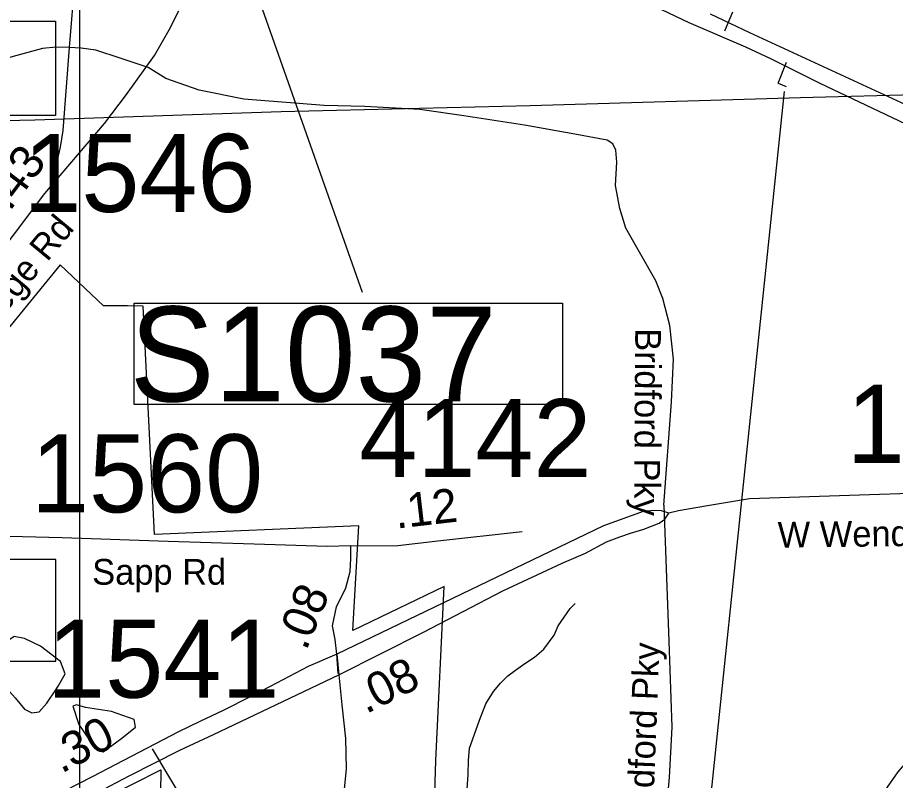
# Model space of a CAD drawing. Extents: x 1662474 to 1856135, y 779280 to 917889.
# Drawn here: x 1730808 to 1734047, y 839326 to 842140 of the extents above; entities that cross this region are included whole.
import ezdxf

# ---------------------------------------------------------------- set-up
doc = ezdxf.new("R2010")
doc.units = 0
for name, color, linetype in [('Cogo Default Point CELL', 7, 'Continuous'), ('Exist Boundary Political City Limit New', 7, 'Continuous'), ('Exist Hydrographic Misc Water Feature', 7, 'Continuous'), ('Exist Hydrographic Pond Under 1500 Sq Ft', 7, 'Continuous'), ('Exist Road Non-System Type 51', 7, 'Continuous'), ('Exist Road Non-System Type 51 Label', 7, 'Continuous'), ('Exist Road Primary Interstate Divided Center Attributed', 7, 'Continuous'), ('Exist Road Primary Interstate Structure Cantilever Sign Number Label', 7, 'Continuous'), ('Exist Road Primary Interstate Structure Ovrhead Sign CELL', 7, 'Continuous'), ('Exist Road Primary Interstate Structure Standard Bridge Number Label', 7, 'Continuous'), ('Exist Road Secondary Mileage Tenths English Label', 7, 'Continuous'), ('Exist Road Secondary Type 51 Attributed', 7, 'Continuous'), ('Exist Road Secondary Type 51 Divided Attributed', 7, 'Continuous'), ('Exist Road Secondary Type 51 Label', 7, 'Continuous'), ('Exist Road Secondary Type 51 Undivided 4 Lane Attributed', 7, 'Continuous'), ('Exist Utilities Electrical Transmission Line', 7, 'Continuous'), ('Map Preparation Boundary City Limit Buffer Line', 7, 'Continuous'), ('Map Preparation Inset Cut Line', 7, 'Continuous'), ('Prop DGN Element Guardrail', 7, 'Continuous'), ('Prop Horizontal Alignment Curve and Spiral Data', 7, 'Continuous')]:
    doc.layers.add(name, color=color, linetype=linetype)

msp = doc.modelspace()

# ---------------------------------------------------------------- linework, layer by layer
at = {"layer": 'Exist Boundary Political City Limit New'}
for points in [[(1732322.2, 838441.6), (1732351.5, 839399.5), (1732382.4, 840041), (1732045.4, 839879.3), (1732066.4, 840264.9), (1731313.2, 840232.6), (1731271, 841075.4), (1731213.9, 841075.8), (1731124.8, 841076.3), (1730964.6, 841228.1), (1730411.4, 840551.2), (1730428.9, 840539.8), (1730518.6, 840481.6), (1730457.2, 840278.3), (1730371.1, 840287.8), (1730248.8, 840299.5), (1730101, 840313.8), (1730044.9, 840241.9), (1729983.9, 840255.9), (1729885.1, 839841.3), (1729318.6, 839946.6), (1729252.4, 840193.4), (1728977.4, 840193.4), (1728966.6, 840478.9)], [(1731327.6, 838817.5), (1731330.1, 838464.1), (1731061.9, 838471.9), (1730932, 838472.6), (1730930.1, 838495), (1730934.8, 838542.2), (1730945.6, 838681.4), (1730948.6, 838718.8), (1730960.5, 838867), (1730968.2, 838964.6), (1730969.9, 838988.7), (1730970.6, 839000.4), (1730980.1, 839142.1), (1730981.8, 839166.1), (1730983.2, 839187.6), (1731132, 839262), (1731336.9, 839365.2), (1731332.8, 839109.4), (1731327.6, 838817.5)]]:
    msp.add_lwpolyline(points, dxfattribs=at)
at = {"layer": 'Exist Hydrographic Misc Water Feature'}
for points in [[(1732466.6, 839293.5), (1732470.9, 839347.5), (1732471.7, 839399.2), (1732475.8, 839445.1), (1732492.4, 839493.2), (1732512.9, 839548.6), (1732535.7, 839608.9), (1732564.2, 839654.2), (1732590.4, 839684), (1732616.5, 839711.4), (1732644.6, 839733), (1732679, 839756.9), (1732715.1, 839780.8), (1732749.4, 839810.5), (1732787.9, 839861.3), (1732802.5, 839895.5), (1732846.8, 839959.5), (1732865, 839978.8)], [(1731486.4, 839140.3), (1731305.4, 839442.7)]]:
    msp.add_lwpolyline(points, dxfattribs=at)
at = {"layer": 'Exist Hydrographic Pond Under 1500 Sq Ft'}
for points in [[(1730956.9, 839673.3), (1730982.9, 839719.1), (1730966, 839765), (1730892.6, 839821.5), (1730833, 839849.1), (1730794.7, 839856.7), (1730774.9, 839842.9), (1730776.4, 839787.9), (1730764.2, 839711.5), (1730765.7, 839684), (1730767.2, 839665.6), (1730799.3, 839630.4), (1730833, 839589.2), (1730860.5, 839575.4), (1730888, 839578.5), (1730915.6, 839610.6), (1730949.2, 839659.5), (1730956.9, 839673.3)], [(1731011.9, 839599.9), (1731033.3, 839532.6), (1731073.1, 839474.5), (1731102.2, 839437.8), (1731123.6, 839431.7), (1731192.4, 839482.2), (1731242.9, 839521.9), (1731238.3, 839551), (1731154.2, 839580), (1731057.8, 839595.3), (1731025.7, 839604.5), (1731011.9, 839599.9)]]:
    msp.add_lwpolyline(points, dxfattribs=at)
at = {"layer": 'Exist Road Non-System Type 51'}
for p, q in [((1733193, 840340.9), (1733194.9, 840272.9)), ((1731984.4, 839792.9), (1731989.6, 839719.9))]:
    msp.add_line(p, q, dxfattribs=at)
for points in [[(1731086.5, 842888.1), (1731078, 842863.2), (1731072.8, 842845.1), (1731068.9, 842822.9), (1731068.2, 842816.9), (1731035.4, 842432.8), (1731019.4, 842283.1), (1730998.1, 842028.9)], [(1730998.1, 842028.9), (1730950.1, 842030.4), (1730900.1, 842025.4), (1730791.5, 841996.5), (1730693.9, 841967.9), (1730564.8, 841959.8), (1730391.2, 841969.8), (1730164.8, 841981.4), (1729982.4, 841993.4), (1729835.6, 842012), (1729693.9, 842032.8), (1729493.9, 842065), (1729307.2, 842081.9), (1728876.1, 842102.6)], [(1730998.1, 842028.9), (1730974.4, 841723), (1730964.8, 841661.6), (1730932.4, 841523)], [(1731289.1, 841955.1), (1731186.5, 841990.2), (1731096.5, 842018.9), (1731042.6, 842026.4), (1730998.1, 842028.9)], [(1733193, 840340.9), (1733221.4, 840722), (1733228.8, 840879.5), (1733215.1, 841003.4), (1733188.9, 841103.4), (1733162.6, 841168.4), (1733052.4, 841363.4), (1733030, 841435.1), (1733013.8, 841519.9), (1733019, 841606.2), (1733014.9, 841651.1), (1733003.9, 841673.7), (1732983.6, 841687.6), (1732863.6, 841709.9), (1732678.6, 841742.4), (1732454.8, 841777.6), (1732292, 841799.9), (1732089.4, 841811.2), (1731939.2, 841815.2), (1731642.9, 841838.5), (1731477.9, 841871.4), (1731354.2, 841915.2), (1731289.1, 841955.1)], [(1733194.9, 840272.9), (1733210.9, 839839.6), (1733222.1, 839522.2), (1733212.4, 839336.8), (1733195.1, 839149.4), (1733181.5, 838948.2), (1733158.4, 838724.2), (1733131.4, 838328.4)], [(1734581.1, 839577.2), (1734486.4, 839572.7), (1734418.8, 839567.8), (1734345.8, 839551.2), (1734267, 839526.8), (1734201, 839486.1), (1734114, 839423.9), (1734056.2, 839357.5), (1733999.1, 839276.4), (1733962.6, 839200.2), (1733932.6, 839108.7), (1733893.6, 838341.8)]]:
    msp.add_lwpolyline(points, dxfattribs=at)
at = {"layer": 'Exist Road Primary Interstate Divided Center Attributed'}
for points in [[(1733183.4, 842169.2), (1733284.7, 842121.5), (1733493.3, 842031.3), (1733586.1, 841988.1), (1733767.9, 841897.8), (1734641.5, 841483.5), (1734751, 841435), (1734817.7, 841402.7)], [(1735729, 841074), (1734847, 841467.7), (1734372.9, 841685.3), (1733510.1, 842083), (1733364.7, 842152.4)]]:
    msp.add_lwpolyline(points, dxfattribs=at)
at = {"layer": 'Exist Road Primary Interstate Structure Cantilever Sign Number Label'}
msp.add_line((1733636.5, 841866.8), (1733284.5, 838493.6), dxfattribs=at)
msp.add_lwpolyline([(1729384.1, 842126.8), (1730947.1, 842126.8), (1730947.1, 841777.8), (1729384.1, 841777.8)], close=True, dxfattribs=at)
at = {"layer": 'Exist Road Primary Interstate Structure Ovrhead Sign CELL'}
for p, q in [((1731466.9, 842863.4), (1732079.9, 841126.6)), ((1733417.3, 842090.5), (1733447.1, 842160.3))]:
    msp.add_line(p, q, dxfattribs=at)
msp.add_lwpolyline([(1731238.1, 841086.4), (1732818.1, 841086.4), (1732818.1, 840712.2), (1731238.1, 840712.2)], close=True, dxfattribs=at)
at = {"layer": 'Exist Road Primary Interstate Structure Standard Bridge Number Label'}
msp.add_lwpolyline([(1730948.4, 840141.3), (1730081.9, 840141.3), (1730081.9, 839765.7), (1730948.4, 839765.7)], close=True, dxfattribs=at)
at = {"layer": 'Exist Road Secondary Type 51 Attributed'}
msp.add_line((1731985.4, 839792.1), (1731993, 839715.4), dxfattribs=at)
for points in [[(1732037.6, 840191.3), (1731949.8, 840188.7), (1731681, 840196.7), (1731362.9, 840207.5), (1730972.1, 840220.9), (1730678.5, 840227.8), (1730279.2, 840262.5), (1730089.9, 840298.2), (1730053.8, 840330.5)], [(1732037.6, 840191.3), (1732210.9, 840192.1), (1732358.8, 840209.1), (1732669.9, 840243.7)], [(1731985.4, 839792.1), (1731979.7, 839846.1), (1731969.9, 839896.4), (1731984.4, 839966.5), (1732019.6, 840036.4), (1732035.6, 840096.4), (1732037.5, 840144.7), (1732037.6, 840191.3)], [(1731993, 839715.4), (1732004.1, 839604.6), (1732018.2, 839480.2), (1732020, 839369.1), (1732006.5, 839232.1), (1731980.6, 839022.1), (1731956.7, 838804.3), (1731933.1, 838636.5)]]:
    msp.add_lwpolyline(points, dxfattribs=at)
at = {"layer": 'Exist Road Secondary Type 51 Divided Attributed'}
for points in [[(1733211.5, 840312.2), (1733184.5, 840320.8), (1733157.5, 840322), (1733115.7, 840318.3), (1732970, 840265.5), (1731985.4, 839792.1)], [(1731993, 839715.4), (1732305.8, 839872.9), (1732598.3, 840024.9), (1732817.6, 840127.8), (1732903.6, 840164.7), (1732981.1, 840206.3), (1733029.6, 840224.9), (1733069, 840238.4), (1733118.1, 840253.2), (1733146.4, 840264.2), (1733174.7, 840275.3), (1733195.6, 840290), (1733211.5, 840312.2)], [(1731985.4, 839792.1), (1731879.8, 839745.8), (1731739.5, 839672.6), (1731666.6, 839634.5), (1731566.1, 839584.2), (1731480.8, 839543), (1731401.9, 839505.3), (1731082.5, 839338.7), (1730828.2, 839208.2), (1730576.8, 839090.8)], [(1730609.9, 839035.5), (1730704.5, 839083.9), (1730824.8, 839139.5), (1731079.5, 839269.5), (1731219.3, 839342.7), (1731406.5, 839436.9), (1731530.9, 839494.8), (1731993, 839715.4)]]:
    msp.add_lwpolyline(points, dxfattribs=at)
at = {"layer": 'Exist Road Secondary Type 51 Undivided 4 Lane Attributed'}
for points in [[(1729993.7, 840424.1), (1730093.6, 840491.6), (1730254.8, 840637.5), (1730343.9, 840741.8), (1730908.5, 841491.2), (1731128.6, 841748.8), (1731209.6, 841855.9), (1731312.4, 842000.2), (1731367.1, 842094.3), (1731402.7, 842164.8)], [(1735739, 840459.7), (1735431.3, 840446), (1735248.8, 840427.6), (1734543.5, 840398.8), (1733509, 840365), (1733354.1, 840339.2), (1733247.2, 840320.8), (1733211.5, 840312.2)]]:
    msp.add_lwpolyline(points, dxfattribs=at)
at = {"layer": 'Exist Utilities Electrical Transmission Line'}
msp.add_lwpolyline([(1734633.8, 841867.7), (1733696.8, 841843.4), (1732699.5, 841813.9), (1731780.4, 841791.4), (1730871.2, 841760.9), (1729876.1, 841739.3), (1728874.7, 841705.7), (1727905.5, 841681.8), (1727112.4, 841654.1), (1726381.6, 841633.8), (1725714.6, 841608.8), (1725015.7, 841576), (1724388.6, 841516.5), (1723863.4, 841460)], dxfattribs=at)
at = {"layer": 'Map Preparation Boundary City Limit Buffer Line'}
for points in [[(1732322.2, 838441.6), (1732351.5, 839399.5), (1732382.4, 840041), (1732045.4, 839879.3), (1732066.4, 840264.9), (1731313.2, 840232.6), (1731271, 841075.4), (1731213.9, 841075.8), (1731124.8, 841076.3), (1730964.6, 841228.1), (1730411.4, 840551.2), (1730428.9, 840539.8), (1730518.6, 840481.6), (1730457.2, 840278.3), (1730371.1, 840287.8), (1730248.8, 840299.5), (1730101, 840313.8), (1730044.9, 840241.9), (1729983.9, 840255.9), (1729885.1, 839841.3), (1729318.6, 839946.6), (1729252.4, 840193.4), (1728977.4, 840193.4), (1728966.6, 840478.9)], [(1731327.6, 838817.5), (1731330.1, 838464.1), (1731061.9, 838471.9), (1730932, 838472.6), (1730930.1, 838495), (1730934.8, 838542.2), (1730945.6, 838681.4), (1730948.6, 838718.8), (1730960.5, 838867), (1730968.2, 838964.6), (1730969.9, 838988.7), (1730970.6, 839000.4), (1730980.1, 839142.1), (1730981.8, 839166.1), (1730983.2, 839187.6), (1731132, 839262), (1731336.9, 839365.2), (1731332.8, 839109.4), (1731327.6, 838817.5)]]:
    msp.add_lwpolyline(points, dxfattribs=at)
at = {"layer": 'Map Preparation Inset Cut Line'}
for points in [[(1731035.7, 826588.1), (1668486.3, 826588.1), (1668486.3, 870408.9), (1731035.7, 870408.9)], [(1731035.7, 826588.1), (1793585.1, 826588.1), (1793585.1, 870408.9), (1731035.7, 870408.9)]]:
    msp.add_lwpolyline(points, close=True, dxfattribs=at)
at = {"layer": 'Prop Horizontal Alignment Curve and Spiral Data'}
for q in [(1733645.5, 841975.5), (1733643.6, 841885.4)]:
    msp.add_line((1733614.2, 841897.2), q, dxfattribs=at)

# ---------------------------------------------------------------- texts
at = {"layer": 'Cogo Default Point CELL'}
for s, p in [('1546', (1730828.8, 841422.6)), ('1541', (1733866.9, 840497.2)), ('4142', (1732068.6, 840444.5)), ('1560', (1730857.1, 840314.6)), ('1541', (1730916.9, 839631))]:
    msp.add_text(s, height=288, dxfattribs=at).set_placement(p)
at = {"layer": 'Exist Road Non-System Type 51 Label'}
for rotation, p in [(269.6556, (1733086.9, 840993.9)), (87.788, (1733150.2, 839141.1))]:
    msp.add_text('Bridford Pky', height=95, rotation=rotation, dxfattribs=at).set_placement(p)
at = {"layer": 'Exist Road Primary Interstate Structure Ovrhead Sign CELL'}
msp.add_text('S1037', height=350, dxfattribs=at).set_placement((1731222, 840723.8))
at = {"layer": 'Exist Road Secondary Mileage Tenths English Label'}
for rotation, p in [(67.694, (1731872.8, 839801.4)), (26.6449, (1732093.4, 839569.7))]:
    msp.add_text('.08', height=125, rotation=rotation, dxfattribs=at).set_placement(p)
at = {"layer": 'Exist Road Secondary Type 51 Label'}
for s, rotation, p in [('Guilford College Rd', 50.4119, (1730314.1, 840506.7)), ('W Wendover Ave', 0.7682, (1733613.5, 840183.9))]:
    msp.add_text(s, height=95, rotation=rotation, dxfattribs=at).set_placement(p)
msp.add_text('Sapp Rd', height=95, dxfattribs=at).set_placement((1731083, 840047.8))
at = {"layer": 'Prop DGN Element Guardrail'}
for s, rotation, p in [('.43', 53.0049, (1730778.3, 841421.9)), ('.12', 6.5819, (1732205.4, 840254.4)), ('.30', 27.5571, (1730969.3, 839350.1))]:
    msp.add_text(s, height=125, rotation=rotation, dxfattribs=at).set_placement(p)

doc.saveas('drawing.dxf')
